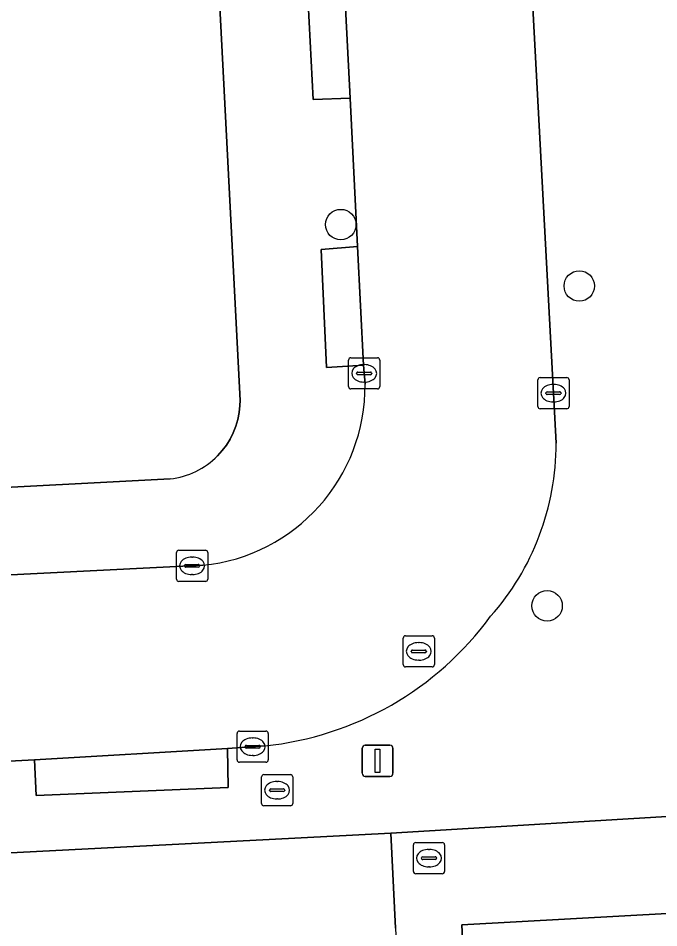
# Model space of a CAD drawing. Extents: x 161084 to 161928, y 385354 to 386522.
# Drawn here: x 161298.35 to 161318.9, y 386234.86 to 386264.04 of the extents above; entities that cross this region are included whole.
import ezdxf

# ---------------------------------------------------------------- set-up
doc = ezdxf.new("R2010")
doc.units = 0
for name, color, linetype in [('IMGEO_Boom', 7, 'Continuous'), ('IMGEO_Brandkraan', 7, 'Continuous'), ('IMGEO_Erf', 7, 'Continuous'), ('IMGEO_Kolk', 7, 'Continuous'), ('IMGEO_Lichtmast', 7, 'Continuous'), ('IMGEO_Rijbaan_lokaal_open', 7, 'Continuous'), ('IMGEO_Rioolput', 7, 'Continuous'), ('IMGEO_Voetpad_open', 7, 'Continuous')]:
    doc.layers.add(name, color=color, linetype=linetype)

msp = doc.modelspace()

# ---------------------------------------------------------------- linework, layer by layer
at = {"layer": 'IMGEO_Boom'}
for centre in [(161308.698, 386257.418), (161316.35, 386255.449), (161315.317, 386245.189)]:
    msp.add_circle(centre, 0.489, dxfattribs=at)
at = {"layer": 'IMGEO_Brandkraan'}
for p, q in [((161306.157, 386238.848), (161306.157, 386239.7)), ((161306.232, 386239.774), (161307.084, 386239.774)), ((161307.158, 386239.7), (161307.158, 386238.848)), ((161306.459, 386239.317), (161306.857, 386239.317)), ((161306.645, 386239.554), (161306.67, 386239.554)), ((161306.416, 386239.268), (161306.416, 386239.28)), ((161306.854, 386239.231), (161306.456, 386239.231)), ((161306.9, 386239.28), (161306.9, 386239.268)), ((161307.084, 386238.774), (161306.232, 386238.774)), ((161306.668, 386238.994), (161306.643, 386238.994))]:
    msp.add_line(p, q, dxfattribs=at)
for points in [[(161306.157, 386238.848), (161306.157, 386239.7)], [(161306.232, 386239.774), (161307.084, 386239.774)], [(161307.158, 386239.7), (161307.158, 386238.848)], [(161307.084, 386238.774), (161306.232, 386238.774)]]:
    msp.add_lwpolyline(points, dxfattribs=at)
for centre, radius, start, end in [((161306.234, 386239.698), 0.0765, 91.552, 178.448), ((161306.234, 386239.698), 0.0765, 91.552, 178.448), ((161307.082, 386239.698), 0.0765, 1.552, 88.448), ((161307.082, 386239.698), 0.0765, 1.552, 88.448), ((161306.456, 386239.277), 0.0403, 85.8775, 175.7526), ((161306.861, 386239.279), 0.0386, 1.7309, 96.639), ((161306.453, 386239.267), 0.0366, 178.938, 274.7102), ((161306.857, 386239.274), 0.043, 264.8664, 352.4533), ((161306.234, 386238.85), 0.0765, 181.552, 268.448), ((161306.234, 386238.85), 0.0765, 181.552, 268.448), ((161307.082, 386238.85), 0.0765, 271.552, 358.448), ((161307.082, 386238.85), 0.0765, 271.552, 358.448)]:
    msp.add_arc(centre, radius, start, end, dxfattribs=at)
for centre, major_axis, ratio, start_param, end_param in [((161306.644, 386239.274), (-0.387, 0.002), 0.722429, 4.712389, 7.853982), ((161306.669, 386239.274), (-0.39, 0.002), 0.717154, 1.570796, 4.712389)]:
    msp.add_ellipse(centre, major_axis=major_axis, ratio=ratio, start_param=start_param, end_param=end_param, dxfattribs=at)
at = {"layer": 'IMGEO_Erf'}
for points in [[(161304.747, 386250), (161304.897, 386250.167), (161305.032, 386250.348), (161305.15, 386250.539), (161305.25, 386250.741), (161305.332, 386250.95), (161305.395, 386251.166), (161305.439, 386251.387), (161305.462, 386251.61), (161305.467, 386251.773), (161303.158, 386296.5), (161302.41, 386310.98)], [(161275.134, 386247.784), (161303.228, 386249.262)], [(161310.454, 386234.845), (161310.308, 386237.894), (161306.406, 386237.693), (161263.687, 386235.492), (161263.902, 386231.546)], [(161357.135, 386237.414), (161312.579, 386234.957), (161313.697, 386211.098)]]:
    msp.add_lwpolyline(points, dxfattribs=at)
msp.add_arc((161302.949, 386251.768), 2.522, 276.3486, 315.4766, dxfattribs=at)
at = {"layer": 'IMGEO_Kolk'}
for p, q in [((161308.949, 386252.22), (161308.949, 386253.072)), ((161309.024, 386253.146), (161309.876, 386253.146)), ((161309.95, 386253.072), (161309.95, 386252.22)), ((161309.437, 386252.926), (161309.462, 386252.926)), ((161309.208, 386252.64), (161309.208, 386252.652)), ((161309.646, 386252.603), (161309.248, 386252.603)), ((161309.251, 386252.689), (161309.649, 386252.689)), ((161309.692, 386252.652), (161309.692, 386252.64)), ((161315.021, 386251.585), (161315.021, 386252.437)), ((161315.096, 386252.511), (161315.948, 386252.511)), ((161316.022, 386252.437), (161316.022, 386251.585)), ((161309.876, 386252.146), (161309.024, 386252.146)), ((161309.46, 386252.366), (161309.435, 386252.366)), ((161315.509, 386252.291), (161315.534, 386252.291)), ((161315.28, 386252.005), (161315.28, 386252.017)), ((161315.718, 386251.968), (161315.32, 386251.968)), ((161315.323, 386252.054), (161315.721, 386252.054)), ((161315.764, 386252.017), (161315.764, 386252.005)), ((161315.532, 386251.731), (161315.507, 386251.731)), ((161315.948, 386251.511), (161315.096, 386251.511)), ((161303.429, 386246.046), (161303.429, 386246.898)), ((161303.504, 386246.972), (161304.356, 386246.972)), ((161304.43, 386246.898), (161304.43, 386246.046)), ((161303.917, 386246.752), (161303.942, 386246.752)), ((161303.688, 386246.466), (161303.688, 386246.478)), ((161304.126, 386246.429), (161303.728, 386246.429)), ((161303.731, 386246.515), (161304.129, 386246.515)), ((161304.172, 386246.478), (161304.172, 386246.466)), ((161303.94, 386246.192), (161303.915, 386246.192)), ((161304.356, 386245.972), (161303.504, 386245.972)), ((161305.373, 386240.245), (161305.373, 386241.097)), ((161305.448, 386241.171), (161306.3, 386241.171)), ((161306.374, 386241.097), (161306.374, 386240.245)), ((161305.861, 386240.951), (161305.886, 386240.951)), ((161305.632, 386240.665), (161305.632, 386240.677)), ((161306.07, 386240.628), (161305.672, 386240.628)), ((161305.675, 386240.714), (161306.073, 386240.714)), ((161306.116, 386240.677), (161306.116, 386240.665)), ((161306.3, 386240.171), (161305.448, 386240.171)), ((161305.884, 386240.391), (161305.859, 386240.391))]:
    msp.add_line(p, q, dxfattribs=at)
for points in [[(161308.949, 386252.22), (161308.949, 386253.072)], [(161309.024, 386253.146), (161309.876, 386253.146)], [(161309.95, 386253.072), (161309.95, 386252.22)], [(161315.021, 386251.585), (161315.021, 386252.437)], [(161315.096, 386252.511), (161315.948, 386252.511)], [(161316.022, 386252.437), (161316.022, 386251.585)], [(161309.876, 386252.146), (161309.024, 386252.146)], [(161315.948, 386251.511), (161315.096, 386251.511)], [(161303.429, 386246.046), (161303.429, 386246.898)], [(161303.504, 386246.972), (161304.356, 386246.972)], [(161304.43, 386246.898), (161304.43, 386246.046)], [(161304.356, 386245.972), (161303.504, 386245.972)], [(161305.373, 386240.245), (161305.373, 386241.097)], [(161305.448, 386241.171), (161306.3, 386241.171)], [(161306.374, 386241.097), (161306.374, 386240.245)], [(161306.3, 386240.171), (161305.448, 386240.171)]]:
    msp.add_lwpolyline(points, dxfattribs=at)
for centre, radius, start, end in [((161309.026, 386253.07), 0.0765, 91.552, 178.448), ((161309.026, 386253.07), 0.0765, 91.552, 178.448), ((161309.874, 386253.07), 0.0765, 1.552, 88.448), ((161309.874, 386253.07), 0.0765, 1.552, 88.448), ((161309.248, 386252.649), 0.0403, 85.8775, 175.7526), ((161309.245, 386252.639), 0.0366, 178.938, 274.7102), ((161309.649, 386252.646), 0.043, 264.8664, 352.4533), ((161309.653, 386252.651), 0.0386, 1.7309, 96.639), ((161315.098, 386252.435), 0.0765, 91.552, 178.448), ((161315.098, 386252.435), 0.0765, 91.552, 178.448), ((161315.946, 386252.435), 0.0765, 1.552, 88.448), ((161315.946, 386252.435), 0.0765, 1.552, 88.448), ((161309.026, 386252.222), 0.0765, 181.552, 268.448), ((161309.026, 386252.222), 0.0765, 181.552, 268.448), ((161309.874, 386252.222), 0.0765, 271.552, 358.448), ((161309.874, 386252.222), 0.0765, 271.552, 358.448), ((161315.32, 386252.014), 0.0403, 85.8775, 175.7526), ((161315.317, 386252.004), 0.0366, 178.938, 274.7102), ((161315.721, 386252.011), 0.043, 264.8664, 352.4533), ((161315.725, 386252.016), 0.0386, 1.7309, 96.639), ((161315.098, 386251.587), 0.0765, 181.552, 268.448), ((161315.098, 386251.587), 0.0765, 181.552, 268.448), ((161315.946, 386251.587), 0.0765, 271.552, 358.448), ((161315.946, 386251.587), 0.0765, 271.552, 358.448), ((161303.506, 386246.896), 0.0765, 91.552, 178.448), ((161303.506, 386246.896), 0.0765, 91.552, 178.448), ((161304.354, 386246.896), 0.0765, 1.552, 88.448), ((161304.354, 386246.896), 0.0765, 1.552, 88.448), ((161303.728, 386246.475), 0.0403, 85.8775, 175.7526), ((161303.725, 386246.465), 0.0366, 178.938, 274.7102), ((161304.129, 386246.472), 0.043, 264.8664, 352.4533), ((161304.133, 386246.477), 0.0386, 1.7309, 96.639), ((161303.506, 386246.048), 0.0765, 181.552, 268.448), ((161303.506, 386246.048), 0.0765, 181.552, 268.448), ((161304.354, 386246.048), 0.0765, 271.552, 358.448), ((161304.354, 386246.048), 0.0765, 271.552, 358.448), ((161305.45, 386241.095), 0.0765, 91.552, 178.448), ((161305.45, 386241.095), 0.0765, 91.552, 178.448), ((161306.298, 386241.095), 0.0765, 1.552, 88.448), ((161306.298, 386241.095), 0.0765, 1.552, 88.448), ((161305.672, 386240.674), 0.0403, 85.8775, 175.7526), ((161305.669, 386240.664), 0.0366, 178.938, 274.7102), ((161306.073, 386240.671), 0.043, 264.8664, 352.4533), ((161306.077, 386240.676), 0.0386, 1.7309, 96.639), ((161305.45, 386240.247), 0.0765, 181.552, 268.448), ((161305.45, 386240.247), 0.0765, 181.552, 268.448), ((161306.298, 386240.247), 0.0765, 271.552, 358.448), ((161306.298, 386240.247), 0.0765, 271.552, 358.448)]:
    msp.add_arc(centre, radius, start, end, dxfattribs=at)
for centre, major_axis, ratio, start_param, end_param in [((161309.436, 386252.646), (-0.387, 0.002), 0.722429, 4.712389, 7.853982), ((161309.461, 386252.646), (-0.39, 0.002), 0.717154, 1.570796, 4.712389), ((161315.508, 386252.011), (-0.387, 0.002), 0.722429, 4.712389, 7.853982), ((161315.533, 386252.011), (-0.39, 0.002), 0.717154, 1.570796, 4.712389), ((161303.916, 386246.472), (-0.387, 0.002), 0.722429, 4.712389, 7.853982), ((161303.941, 386246.472), (-0.39, 0.002), 0.717154, 1.570796, 4.712389), ((161305.86, 386240.671), (-0.387, 0.002), 0.722429, 4.712389, 7.853982), ((161305.885, 386240.671), (-0.39, 0.002), 0.717154, 1.570796, 4.712389)]:
    msp.add_ellipse(centre, major_axis=major_axis, ratio=ratio, start_param=start_param, end_param=end_param, dxfattribs=at)
at = {"layer": 'IMGEO_Lichtmast'}
for p, q in [((161309.383, 386239.819), (161309.383, 386240.619)), ((161309.383, 386240.619), (161309.383, 386239.819)), ((161309.483, 386240.719), (161310.273, 386240.719)), ((161310.273, 386240.719), (161309.483, 386240.719)), ((161310.373, 386240.619), (161310.373, 386239.819)), ((161310.373, 386239.819), (161310.373, 386240.619)), ((161310.273, 386239.719), (161309.483, 386239.719)), ((161309.483, 386239.719), (161310.273, 386239.719))]:
    msp.add_line(p, q, dxfattribs=at)
msp.add_lwpolyline([(161309.803, 386240.594), (161309.953, 386240.594), (161309.953, 386239.844), (161309.803, 386239.844), (161309.803, 386240.594)], dxfattribs=at)
for centre, start, end in [((161309.483, 386240.619), 90, 180), ((161309.483, 386240.619), 90, 180), ((161310.273, 386240.619), 0, 90), ((161310.273, 386240.619), 360, 90), ((161309.483, 386239.819), 180, 270), ((161309.483, 386239.819), 180, 270), ((161310.273, 386239.819), 270, 0), ((161310.273, 386239.819), 270, 0)]:
    msp.add_arc(centre, 0.1, start, end, dxfattribs=at)
at = {"layer": 'IMGEO_Rijbaan_lokaal_open'}
for points in [[(161307.225, 386296.71), (161308.234, 386276.664), (161308.502, 386271.247), (161308.776, 386265.834), (161309.001, 386261.47), (161309.239, 386256.72), (161309.43, 386252.905), (161309.477, 386252.302)], [(161315.608, 386250.403), (161314.755, 386266.39), (161313.417, 386292.587), (161313.323, 386294.484)], [(161304.27, 386246.489), (161277.917, 386245.173), (161267.162, 386244.663), (161234.589, 386243.046), (161234.927, 386236.945), (161256.249, 386238.043), (161267.331, 386238.589), (161298.873, 386240.251), (161305.066, 386240.617), (161306.261, 386240.697)]]:
    msp.add_lwpolyline(points, dxfattribs=at)
for centre, radius, start, end in [((161303.7, 386252.238), 5.777, 275.6614, 0.6338), ((161307.269, 386250.387), 8.339, 318.4211, 0.1097), ((161305.196, 386250.948), 10.306, 275.9293, 323.7442)]:
    msp.add_arc(centre, radius, start, end, dxfattribs=at)
at = {"layer": 'IMGEO_Rioolput'}
for p, q in [((161310.701, 386243.303), (161310.701, 386244.155)), ((161310.776, 386244.229), (161311.628, 386244.229)), ((161311.189, 386244.009), (161311.214, 386244.009)), ((161311.702, 386244.155), (161311.702, 386243.303)), ((161310.96, 386243.723), (161310.96, 386243.735)), ((161311.398, 386243.686), (161311, 386243.686)), ((161311.003, 386243.772), (161311.401, 386243.772)), ((161311.444, 386243.735), (161311.444, 386243.723)), ((161311.212, 386243.449), (161311.187, 386243.449)), ((161311.628, 386243.229), (161310.776, 386243.229)), ((161311.104, 386237.596), (161311.956, 386237.596)), ((161311.029, 386236.67), (161311.029, 386237.522)), ((161311.517, 386237.376), (161311.542, 386237.376)), ((161312.03, 386237.522), (161312.03, 386236.67)), ((161311.288, 386237.09), (161311.288, 386237.102)), ((161311.726, 386237.053), (161311.328, 386237.053)), ((161311.331, 386237.139), (161311.729, 386237.139)), ((161311.772, 386237.102), (161311.772, 386237.09)), ((161311.54, 386236.816), (161311.515, 386236.816)), ((161311.956, 386236.596), (161311.104, 386236.596))]:
    msp.add_line(p, q, dxfattribs=at)
for points in [[(161310.701, 386243.303), (161310.701, 386244.155)], [(161310.776, 386244.229), (161311.628, 386244.229)], [(161311.702, 386244.155), (161311.702, 386243.303)], [(161311.628, 386243.229), (161310.776, 386243.229)], [(161311.104, 386237.596), (161311.956, 386237.596)], [(161311.029, 386236.67), (161311.029, 386237.522)], [(161312.03, 386237.522), (161312.03, 386236.67)], [(161311.956, 386236.596), (161311.104, 386236.596)]]:
    msp.add_lwpolyline(points, dxfattribs=at)
for centre, radius, start, end in [((161310.778, 386244.153), 0.0765, 91.552, 178.448), ((161310.778, 386244.153), 0.0765, 91.552, 178.448), ((161311.626, 386244.153), 0.0765, 1.552, 88.448), ((161311.626, 386244.153), 0.0765, 1.552, 88.448), ((161311, 386243.732), 0.0403, 85.8775, 175.7526), ((161310.997, 386243.722), 0.0366, 178.938, 274.7102), ((161311.401, 386243.729), 0.043, 264.8664, 352.4533), ((161311.405, 386243.734), 0.0386, 1.7309, 96.639), ((161310.778, 386243.305), 0.0765, 181.552, 268.448), ((161310.778, 386243.305), 0.0765, 181.552, 268.448), ((161311.626, 386243.305), 0.0765, 271.552, 358.448), ((161311.626, 386243.305), 0.0765, 271.552, 358.448), ((161311.106, 386237.52), 0.0765, 91.552, 178.448), ((161311.106, 386237.52), 0.0765, 91.552, 178.448), ((161311.954, 386237.52), 0.0765, 1.552, 88.448), ((161311.954, 386237.52), 0.0765, 1.552, 88.448), ((161311.328, 386237.099), 0.0403, 85.8775, 175.7526), ((161311.325, 386237.089), 0.0366, 178.938, 274.7102), ((161311.729, 386237.096), 0.043, 264.8664, 352.4533), ((161311.733, 386237.101), 0.0386, 1.7309, 96.639), ((161311.106, 386236.672), 0.0765, 181.552, 268.448), ((161311.106, 386236.672), 0.0765, 181.552, 268.448), ((161311.954, 386236.672), 0.0765, 271.552, 358.448), ((161311.954, 386236.672), 0.0765, 271.552, 358.448)]:
    msp.add_arc(centre, radius, start, end, dxfattribs=at)
for centre, major_axis, ratio, start_param, end_param in [((161311.188, 386243.729), (-0.387, 0.002), 0.722429, 4.712389, 7.853982), ((161311.213, 386243.729), (-0.39, 0.002), 0.717154, 1.570796, 4.712389), ((161311.516, 386237.096), (-0.387, 0.002), 0.722429, 4.712389, 7.853982), ((161311.541, 386237.096), (-0.39, 0.002), 0.717154, 1.570796, 4.712389)]:
    msp.add_ellipse(centre, major_axis=major_axis, ratio=ratio, start_param=start_param, end_param=end_param, dxfattribs=at)
at = {"layer": 'IMGEO_Voetpad_open'}
for points in [[(161306.261, 386240.697), (161305.066, 386240.617), (161305.083, 386239.359), (161298.924, 386239.102), (161298.873, 386240.251), (161267.331, 386238.589), (161267.408, 386237.451), (161263.607, 386237.28), (161263.687, 386235.492), (161306.406, 386237.693), (161310.308, 386237.894), (161320.58, 386238.521), (161319.976, 386250), (161319.473, 386259.564), (161322.089, 386259.701), (161321.928, 386262.765), (161320.113, 386297.598), (161394.482, 386301.379)], [(161307.225, 386296.71), (161303.158, 386296.5), (161305.467, 386251.773), (161305.462, 386251.61), (161305.439, 386251.387), (161305.395, 386251.166), (161305.332, 386250.95), (161305.25, 386250.741), (161305.15, 386250.539), (161305.032, 386250.348), (161304.897, 386250.167), (161304.747, 386250)], [(161309.477, 386252.302), (161309.43, 386252.905), (161308.243, 386252.831), (161308.066, 386256.622), (161309.239, 386256.72), (161309.001, 386261.47), (161307.812, 386261.426), (161307.591, 386265.778), (161308.776, 386265.834), (161308.502, 386271.247), (161307.326, 386271.181), (161307.069, 386276.605), (161308.234, 386276.664), (161307.225, 386296.71)], [(161314.755, 386266.39), (161315.608, 386250.403)], [(161362.505, 386240.583), (161336.557, 386239.29), (161335.977, 386250), (161335.248, 386263.453), (161321.928, 386262.765), (161322.089, 386259.701), (161332.403, 386260.242), (161332.937, 386250), (161333.5, 386239.198), (161320.58, 386238.521), (161310.308, 386237.894), (161310.454, 386234.845), (161311.715, 386208.53), (161313.819, 386208.659), (161313.697, 386211.098), (161312.579, 386234.957), (161357.135, 386237.414)], [(161303.228, 386249.262), (161275.134, 386247.784), (161275.21, 386246.196), (161277.852, 386246.323), (161277.917, 386245.173), (161304.27, 386246.489)]]:
    msp.add_lwpolyline(points, dxfattribs=at)
for points in [[(161309.001, 386261.47), (161308.776, 386265.834), (161307.591, 386265.778), (161307.812, 386261.426)], [(161309.43, 386252.905), (161309.239, 386256.72), (161308.066, 386256.622), (161308.243, 386252.831)], [(161305.066, 386240.617), (161298.873, 386240.251), (161298.924, 386239.102), (161305.083, 386239.359)]]:
    msp.add_lwpolyline(points, close=True, dxfattribs=at)
for centre, radius, start, end in [((161303.7, 386252.238), 5.777, 275.6614, 0.6338), ((161307.269, 386250.387), 8.339, 318.4211, 0.1097), ((161302.949, 386251.768), 2.522, 276.3486, 315.4766), ((161305.196, 386250.948), 10.306, 275.9293, 323.7442)]:
    msp.add_arc(centre, radius, start, end, dxfattribs=at)

doc.saveas('drawing.dxf')
